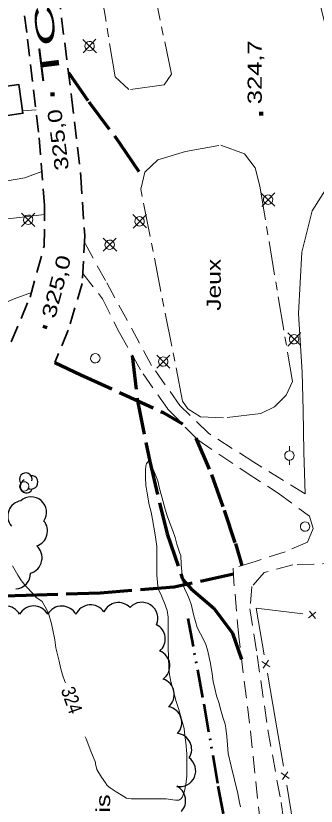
# Model space of a CAD drawing. Extents: x 240591 to 242335, y 5323482 to 5326937.
# Drawn here: x 241016 to 241079.8, y 5324751.7 to 5324919.3 of the extents above; entities that cross this region are included whole.
import ezdxf
from ezdxf.enums import TextEntityAlignment as Align

# ---------------------------------------------------------------- set-up
doc = ezdxf.new("R2010")
doc.units = 0
doc.header["$LTSCALE"] = 1.2
for name, pattern in [('DASH_DOUBLE_DOT', [9.2, 5, -1.2, 0.3, -1.2, 0.3, -1.2]), ('LONG_DASH_SHORT_DASH', [9.9, 6, -1.2, 1.5, -1.2]), ('LONG_DASHED', [7.5, 6, -1.5]), ('MEDIUM_DASHED', [4.5, 3, -1.5])]:
    doc.linetypes.add(name, pattern=pattern)
for name, color, linetype, lineweight in [('19', 7, 'Continuous', 13), ('2', 7, 'Continuous', 13), ('21', 7, 'Continuous', 53), ('22', 7, 'LONG_DASHED', 70), ('3', 7, 'Continuous', 140), ('31', 7, 'Continuous', 70), ('36', 7, 'Continuous', 13), ('37', 7, 'Continuous', 13), ('4', 7, 'DASH_DOUBLE_DOT', 53), ('44', 7, 'Continuous', 25), ('56', 7, 'LONG_DASH_SHORT_DASH', 13)]:
    doc.layers.add(name, color=color, linetype=linetype, lineweight=lineweight)

msp = doc.modelspace()

# ---------------------------------------------------------------- linework, layer by layer
at = {"layer": '19'}
msp.add_line((241020.3, 5324899.4), (241017.4, 5324899.2), dxfattribs=at)
for points in [[(241075.5, 5324941.5), (241076.7, 5324934.6), (241076.5, 5324927.9), (241080.4, 5324922.6), (241084.2, 5324907.1), (241085.2, 5324894.4), (241082.6, 5324883.8), (241078.9, 5324878), (241076.7, 5324869.2), (241076, 5324856.2), (241076.8, 5324843.7), (241077, 5324835.7), (241077.1, 5324826.8), (241077.4, 5324818)], [(241013.8, 5324884.3), (241017.9, 5324885), (241021.5, 5324886.3)], [(241022.1, 5324877.2), (241013.7, 5324876.2), (241009.4, 5324875.8), (241009.1, 5324879.3)], [(241006, 5324859.3), (241006.3, 5324859.1), (241011.3, 5324857.5), (241015.6, 5324859.3), (241019.3, 5324860.7)]]:
    msp.add_lwpolyline(points, dxfattribs=at)
at = {"layer": '19', "linetype": 'MEDIUM_DASHED'}
for points in [[(241077.4, 5324818), (241066.5, 5324824.7), (241056.9, 5324830.8), (241050.8, 5324836.7), (241044.8, 5324845.2), (241039.6, 5324854.8), (241035, 5324863.2), (241030.5, 5324871.4)], [(241030.2, 5324864.7), (241034.4, 5324859.3), (241038, 5324852.1), (241043, 5324843.4)], [(241043, 5324843.4), (241048.2, 5324836), (241054.6, 5324829.4), (241064.9, 5324822.5), (241071.7, 5324818.1), (241078.3, 5324813.2), (241079.1, 5324810.6), (241077.9, 5324807.7), (241073.2, 5324805.7), (241066.8, 5324803.6), (241062.1, 5324802.2), (241062.3, 5324799.3)], [(241084.7, 5324803.2), (241074.8, 5324802.9), (241068.7, 5324801.3), (241066.1, 5324798.3), (241065.7, 5324793.6), (241067.2, 5324783.7), (241069.5, 5324767.9), (241072.3, 5324752.5), (241074.3, 5324738.1), (241076.7, 5324724.9), (241078.7, 5324714.1), (241080, 5324709.4)], [(241072.6, 5324701), (241073.5, 5324705.7), (241072.2, 5324711), (241070.2, 5324726.2), (241067.9, 5324748), (241065.6, 5324769.3), (241063.3, 5324787.7), (241062.3, 5324799.3)]]:
    msp.add_lwpolyline(points, dxfattribs=at)
at = {"layer": '2'}
for points in [[(241063.7, 5324751.6), (241063.5, 5324752.5), (241063.1, 5324754.4), (241062.4, 5324757.3), (241061.7, 5324760.2), (241061.1, 5324762.9), (241060.9, 5324764.7), (241060.8, 5324766.5), (241060.6, 5324768.3), (241060.4, 5324769.1), (241059.9, 5324770.6), (241059.5, 5324772.1), (241059.1, 5324773.7), (241058.6, 5324775.1), (241058.2, 5324776.7), (241057.9, 5324778.2), (241057.7, 5324779.8), (241057.3, 5324782), (241056.7, 5324784.9), (241056.3, 5324786), (241055.8, 5324787.1), (241055.2, 5324788.3), (241054.5, 5324789.6), (241054.1, 5324790.9), (241053.8, 5324792.1), (241053.2, 5324794.6), (241052.8, 5324795.7), (241052.3, 5324796.9), (241052, 5324797.4), (241051.6, 5324798.4), (241051.5, 5324799.1), (241051.3, 5324800.3), (241051.2, 5324801.5), (241051.1, 5324803), (241051, 5324804.9), (241050.8, 5324805.4), (241050.2, 5324807.3), (241049.8, 5324808.7), (241049.3, 5324810.1), (241048.2, 5324813.1), (241047.7, 5324814.7), (241047, 5324817.3), (241046.5, 5324819.1), (241046.1, 5324820.7), (241045.4, 5324822.5), (241044.2, 5324825), (241043.7, 5324824.4), (241043.6, 5324823.8), (241043.5, 5324823.1), (241043.5, 5324821.4), (241043.6, 5324819.8), (241043.9, 5324818.1), (241044.3, 5324815.6), (241044.7, 5324814.1), (241045, 5324812.5), (241045.6, 5324809.3), (241045.9, 5324806.8), (241045.9, 5324805.9), (241045.9, 5324803.4)], [(241020.3, 5324796), (241019.6, 5324796.8), (241018.2, 5324798.3), (241017.2, 5324799.5), (241016.4, 5324800.7), (241015.3, 5324802.7)], [(241045.9, 5324803.4), (241045.9, 5324800.7), (241046.1, 5324798.4), (241046.3, 5324797.7), (241046.9, 5324796.3), (241047.7, 5324794.4), (241048.1, 5324793.2), (241048.3, 5324791.8), (241048.3, 5324791.1), (241048.3, 5324788.5), (241048.3, 5324785.6), (241048.4, 5324783.1), (241048.5, 5324781.1), (241048.6, 5324779.6), (241048.9, 5324778.2), (241049.3, 5324776.6), (241050, 5324773.9), (241050.6, 5324772.2), (241051.3, 5324769.7), (241051.7, 5324768.2), (241051.9, 5324766.7), (241052.1, 5324765.2), (241052.3, 5324762.8), (241052.3, 5324761.2), (241052.3, 5324758), (241052.1, 5324756.4), (241051.8, 5324754.9), (241051.4, 5324753.7), (241051, 5324753.3), (241050.6, 5324753), (241049.9, 5324753), (241049.3, 5324753.1), (241047.9, 5324753.3), (241046.5, 5324753.3), (241043.5, 5324753.3), (241040.5, 5324753.3), (241039.5, 5324753.4), (241038.9, 5324753.8), (241037.3, 5324754.8), (241036, 5324755.6), (241035.4, 5324756.1), (241035, 5324756.7), (241034.2, 5324757.9), (241033.2, 5324759.5), (241032.9, 5324760.7), (241032.9, 5324761)]]:
    msp.add_lwpolyline(points, dxfattribs=at)
at = {"layer": '2', "linetype": 'LONG_DASHED'}
for points in [[(241026.5, 5324777.9), (241026.4, 5324778.2), (241025.9, 5324779.6), (241025.5, 5324781.1), (241025.2, 5324782.5), (241024.8, 5324783.9), (241024.5, 5324785.3), (241024.3, 5324787), (241023.8, 5324789.4), (241023.5, 5324790.7), (241023, 5324792.4), (241022.6, 5324793.4), (241021.6, 5324795.1), (241021.1, 5324795.5), (241020.3, 5324796)], [(241032.9, 5324761), (241031.9, 5324763.4), (241030.9, 5324766), (241030.7, 5324766.4)]]:
    msp.add_lwpolyline(points, dxfattribs=at)
at = {"layer": '21', "linetype": 'MEDIUM_DASHED', "lineweight": 35}
for points in [[(241015, 5324850.2), (241019, 5324859.7), (241022, 5324870.5), (241022.1, 5324879.1), (241020.8, 5324894.7), (241018.3, 5324915.8), (241017.1, 5324925.5)], [(241025, 5324924.3), (241027.8, 5324902.2), (241029.8, 5324885.2), (241030.6, 5324872.7), (241030.1, 5324862.6), (241027.1, 5324852.7), (241024.3, 5324845.8)]]:
    msp.add_lwpolyline(points, dxfattribs=at)
at = {"layer": '22'}
for points in [[(241027.2, 5324907.3), (241031.5, 5324901.1), (241038.1, 5324892.3), (241042.3, 5324886)], [(241040.7, 5324847.3), (241041.8, 5324837.7), (241044.4, 5324824.8), (241048.1, 5324809.5), (241051.4, 5324799.9), (241053.2, 5324797.8), (241058, 5324793.7), (241062, 5324788.4), (241063.9, 5324782.9), (241063.9, 5324782.9)], [(241024.3, 5324845.8), (241029.8, 5324843.2), (241038.6, 5324839.2), (241047.3, 5324835.2), (241051.4, 5324832.8)], [(241054.2, 5324829.8), (241057.5, 5324822.1), (241060.2, 5324814.5), (241062.6, 5324807.4), (241064, 5324802.8)], [(241062.2, 5324800.9), (241049.6, 5324798.2), (241033.9, 5324796.9), (241018.2, 5324796.4), (241003.5, 5324796), (240987.3, 5324795), (240972, 5324793.2), (240964.6, 5324791.3), (240962.1, 5324790.7), (240955.2, 5324787.5), (240948.9, 5324783.8)]]:
    msp.add_lwpolyline(points, dxfattribs=at)
at = {"layer": '3'}
for p, q in [((241023.8, 5324902.3), (241023.8, 5324903.1)), ((241068.1, 5324898.2), (241068.1, 5324899)), ((241022.1, 5324853), (241022.3, 5324853.7))]:
    msp.add_line(p, q, dxfattribs=at)
at = {"layer": '31', "lineweight": 35}
msp.add_lwpolyline([(241013.4, 5324898.1), (241012.5, 5324904.2), (241016.6, 5324904.8), (241017.5, 5324898.7)], close=True, dxfattribs=at)
at = {"layer": '36'}
for p, q in [((241033, 5324914.4), (241030.3, 5324911.5)), ((241033.1, 5324911.5), (241030.2, 5324914.3)), ((241071, 5324879), (241068.1, 5324881.7)), ((241071, 5324881.8), (241068.2, 5324878.9)), ((241020, 5324874.7), (241017.2, 5324877.5)), ((241020, 5324877.5), (241017.2, 5324874.7)), ((241043.7, 5324874.4), (241040.8, 5324877.2)), ((241043.7, 5324877.2), (241040.9, 5324874.3)), ((241037.4, 5324869.4), (241034.5, 5324872.2)), ((241037.3, 5324872.2), (241034.5, 5324869.4)), ((241076.5, 5324852.2), (241073.7, 5324849.3)), ((241076.5, 5324849.4), (241073.7, 5324852.1)), ((241048.7, 5324844.6), (241045.9, 5324847.4)), ((241048.7, 5324847.4), (241045.9, 5324844.6)), ((241074.1, 5324828.1), (241074.1, 5324827.1)), ((241074.1, 5324824.1), (241074.1, 5324825.1))]:
    msp.add_line(p, q, dxfattribs=at)
for centre in [(241031.632, 5324912.935), (241069.552, 5324880.355), (241018.602, 5324876.085), (241042.252, 5324875.765), (241035.912, 5324870.785), (241075.062, 5324850.755), (241032.86, 5324846.713), (241047.282, 5324846.015), (241074.082, 5324826.079), (241017.76, 5324819.543), (241077.4, 5324811.033)]:
    msp.add_ellipse(centre, major_axis=(-0.463, 0.886), ratio=0.999959, dxfattribs=at)
at = {"layer": '37'}
for p, q in [((241067, 5324793.7), (241076.9, 5324792.5)), ((241068.7, 5324783.8), (241067, 5324793.7)), ((241078.1, 5324791.7), (241079.7, 5324792.9)), ((241079.6, 5324791.5), (241078.3, 5324793.1)), ((241069.9, 5324781.3), (241068.2, 5324782.4)), ((241069.6, 5324782.7), (241068.5, 5324781)), ((241071.1, 5324770), (241069.4, 5324779.9)), ((241072.8, 5324760.2), (241071.1, 5324770)), ((241074, 5324757.6), (241072.3, 5324758.8)), ((241073.7, 5324759), (241072.6, 5324757.4)), ((241076.9, 5324736.1), (241073.5, 5324756.2))]:
    msp.add_line(p, q, dxfattribs=at)
at = {"layer": '4'}
msp.add_lwpolyline([(241052.5, 5324791.5), (241055.9, 5324773.4), (241058.9, 5324756), (241063.3, 5324732.8)], dxfattribs=at)
at = {"layer": '44'}
for centre, radius, start, end in [((241019.765, 5324790.752), 3.428, 29.11898, 150.88102), ((241050.782, 5324759.259), 3.397, 259.4009, 53.55653)]:
    msp.add_arc(centre, radius, start, end, dxfattribs=at)
for centre, major_axis, ratio, start_param, end_param in [((241018.101, 5324820.984), (0, 1.424), 0.93965, 4.5132625, 8.4831376), ((241018.252, 5324819.576), (0, 1.424), 0.93965, 0.3566945, 4.2957035), ((241019.326, 5324820.412), (0, 1.424), 0.93965, 2.5003341, 6.3869094), ((241019.219, 5324814.048), (-2.457, 2.19), 0.999933, 3.2749685, 6.1749555), ((241017.558, 5324813.242), (-1.23, -3.048), 0.999587, 3.6896959, 5.7934745), ((241019.412, 5324810.095), (0.591, 3.243), 0.999733, 3.6357157, 5.5873535), ((241018.15, 5324804.43), (3.121, -1.363), 0.999882, 5.406655, 7.5322368), ((241015.81, 5324801.098), (2.873, 1.604), 0.999851, 4.2540638, 5.7930005), ((241042.731, 5324791.571), (-2.903, 1.758), 0.999984, 3.2729546, 6.0836696), ((241013.78, 5324790.755), (0.215, 3.418), 0.998978, 5.2828132, 7.4091054), ((241025.742, 5324790.735), (-2.962, -1.718), 0.999995, 3.1202337, 5.2433385), ((241031.867, 5324791.003), (-0.311, 3.407), 0.99995, 5.216357, 7.3455659), ((241037.792, 5324791.5), (-2.276, 2.53), 0.999964, 4.7501459, 6.6907677), ((241044.329, 5324787.17), (-0.783, 3.302), 0.999984, 3.6338461, 5.5892367), ((241045.264, 5324781.477), (-2.047, 2.736), 0.999995, 3.1160159, 5.2453736), ((241046.192, 5324775.418), (3.367, 0.683), 0.999994, 5.2213883, 7.3439884), ((241047.806, 5324769.443), (3.243, 1.1), 0.999911, 5.218323, 7.3435991), ((241049.932, 5324763.773), (-3.26, 0.934), 0.999892, 2.8645804, 4.8706468), ((241048.637, 5324752.907), (3.377, 0.373), 0.999881, 5.4306156, 7.2784614)]:
    msp.add_ellipse(centre, major_axis=major_axis, ratio=ratio, start_param=start_param, end_param=end_param, dxfattribs=at)
at = {"layer": '56'}
for points in [[(241040, 5324903.7), (241037.1, 5324906.4), (241031.4, 5324940.3), (241032.9, 5324942.4), (241041, 5324943.8), (241045.4, 5324940.9), (241048.6, 5324941), (241051.1, 5324939.6), (241052.6, 5324928.3), (241051.6, 5324926.6), (241045.2, 5324925.5), (241049, 5324907), (241047.5, 5324904.7)], [(241051.4, 5324837.6), (241042.5, 5324882.6), (241043.4, 5324886.2), (241046.1, 5324888.8), (241052, 5324890.6), (241059.5, 5324891.9), (241064.5, 5324890.1), (241066.8, 5324887.1), (241067.8, 5324883.2), (241074.7, 5324841.8), (241073.4, 5324838.9), (241070.9, 5324836.4), (241068, 5324835), (241060.1, 5324834.1), (241055.2, 5324834.3), (241052.5, 5324836)]]:
    msp.add_lwpolyline(points, close=True, dxfattribs=at)

# ---------------------------------------------------------------- texts
at = {"layer": '2', "width": 0.85}
msp.add_text('324', height=3, rotation=289.559, dxfattribs=at).set_placement((241025.5, 5324776.4))
at = {"layer": '21', "width": 2.3}
msp.add_text('TCIZO', height=4, rotation=97.096, dxfattribs=at).set_placement((241025.6, 5324905.7))
at = {"layer": '3', "width": 1.35}
for s, rotation, p in [('324,7', 90, (241068.2, 5324900.6)), ('325,0', 75.16, (241024.3, 5324855))]:
    msp.add_text(s, height=3, rotation=rotation, dxfattribs=at).set_placement(p)
at = {"layer": '3', "width": 1.3}
msp.add_text('325,0', height=3, rotation=97.397, dxfattribs=at).set_placement((241025.61, 5324899.714), align=Align.RIGHT)
at = {"layer": '44', "width": 1.35}
msp.add_text('Bois', height=3, rotation=90, dxfattribs=at).set_placement((241036, 5324743.7))
at = {"layer": '56', "width": 1.3}
msp.add_text('Jeux', height=3, rotation=90, dxfattribs=at).set_placement((241059.5, 5324856.8))

doc.saveas('drawing.dxf')
